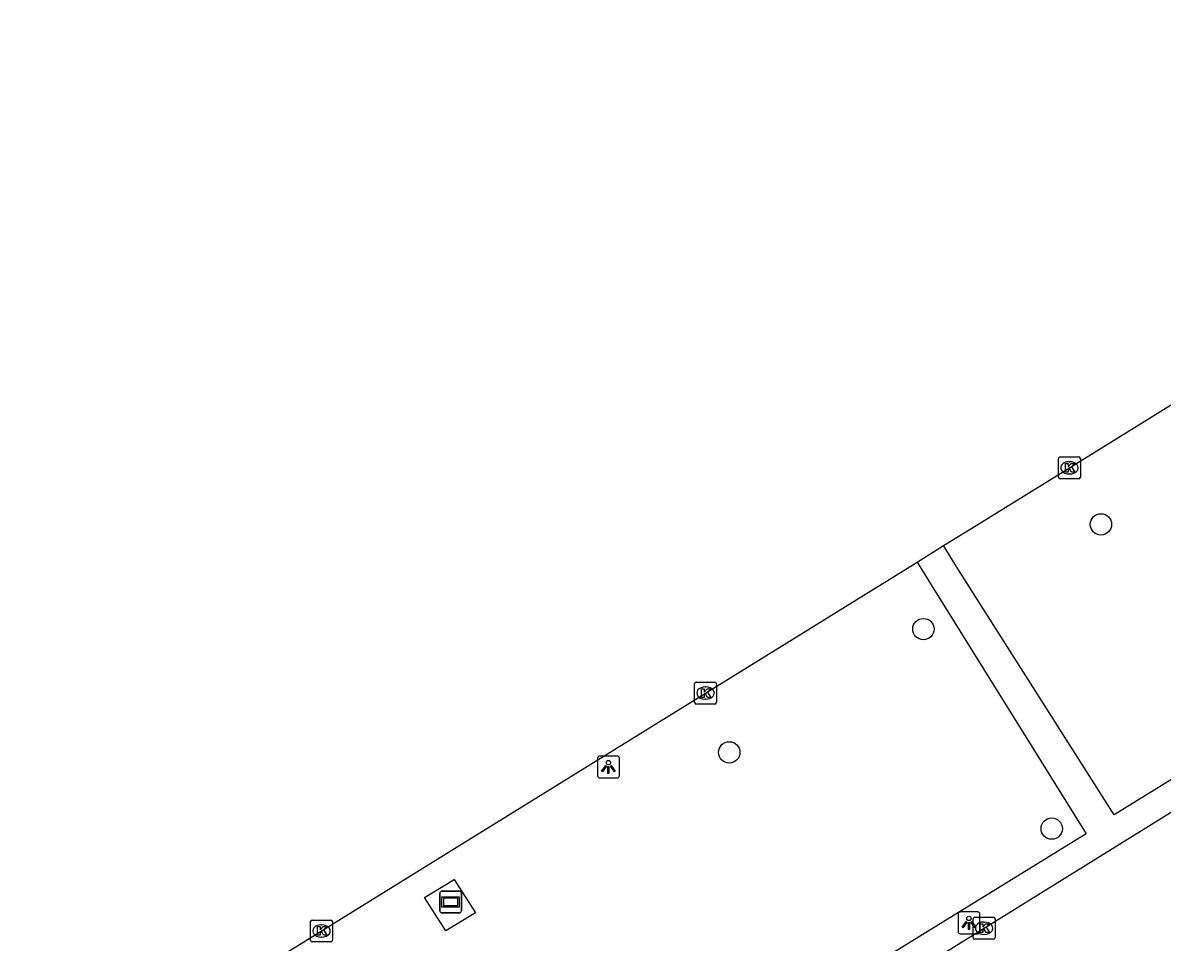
# Model space of a CAD drawing. Extents: x 160037 to 160839, y 385326 to 386441.
# Drawn here: x 160249.2 to 160301.3, y 386250.7 to 386292.8 of the extents above; entities that cross this region are included whole.
import ezdxf

# ---------------------------------------------------------------- set-up
doc = ezdxf.new("R2010")
doc.units = 0
for name, color, linetype in [('IMGEO_Boom', 7, 'Continuous'), ('IMGEO_Kolk', 7, 'Continuous'), ('IMGEO_Lichtpunt', 7, 'Continuous'), ('IMGEO_Reclamebord', 7, 'Continuous'), ('IMGEO_Rijbaan_lokaal_open', 7, 'Continuous'), ('IMGEO_Rijbaan_regionaal_gesloten', 7, 'Continuous'), ('IMGEO_Voetpad_open', 7, 'Continuous')]:
    doc.layers.add(name, color=color, linetype=linetype)

msp = doc.modelspace()

# ---------------------------------------------------------------- linework, layer by layer
at = {"layer": 'IMGEO_Boom'}
for centre in [(160298.481, 386269.83), (160290.363, 386265.034), (160281.48, 386259.39), (160296.233, 386255.904)]:
    msp.add_circle(centre, 0.489, dxfattribs=at)
at = {"layer": 'IMGEO_Kolk'}
for p, q in [((160296.542, 386271.993), (160296.542, 386272.845)), ((160296.617, 386272.919), (160297.469, 386272.919)), ((160297.03, 386272.699), (160297.055, 386272.699)), ((160297.543, 386272.845), (160297.543, 386271.993)), ((160297.053, 386272.139), (160297.028, 386272.139)), ((160297.469, 386271.919), (160296.617, 386271.919)), ((160279.895, 386261.681), (160279.895, 386262.533)), ((160279.97, 386262.607), (160280.822, 386262.607)), ((160280.383, 386262.387), (160280.408, 386262.387)), ((160280.896, 386262.533), (160280.896, 386261.681)), ((160280.406, 386261.827), (160280.381, 386261.827)), ((160280.822, 386261.607), (160279.97, 386261.607)), ((160292.714, 386251.843), (160293.566, 386251.843)), ((160262.331, 386250.793), (160262.331, 386251.645)), ((160262.406, 386251.719), (160263.258, 386251.719)), ((160262.819, 386251.499), (160262.844, 386251.499)), ((160263.332, 386251.645), (160263.332, 386250.793)), ((160292.639, 386250.917), (160292.639, 386251.769)), ((160293.127, 386251.623), (160293.152, 386251.623)), ((160293.64, 386251.769), (160293.64, 386250.917)), ((160262.842, 386250.939), (160262.817, 386250.939)), ((160293.566, 386250.843), (160292.714, 386250.843)), ((160293.15, 386251.063), (160293.125, 386251.063)), ((160263.258, 386250.719), (160262.406, 386250.719))]:
    msp.add_line(p, q, dxfattribs=at)
for points in [[(160296.542, 386271.993), (160296.542, 386272.845)], [(160296.617, 386272.919), (160297.469, 386272.919)], [(160297.543, 386272.845), (160297.543, 386271.993)], [(160296.863, 386272.619), (160296.986, 386272.619), (160296.986, 386272.468), (160297.116, 386272.619), (160297.28, 386272.619), (160297.134, 386272.468), (160297.287, 386272.219), (160297.135, 386272.219), (160297.05, 386272.383), (160296.986, 386272.316), (160296.986, 386272.219), (160296.863, 386272.219), (160296.863, 386272.619)], [(160297.469, 386271.919), (160296.617, 386271.919)], [(160279.895, 386261.681), (160279.895, 386262.533)], [(160279.97, 386262.607), (160280.822, 386262.607)], [(160280.216, 386262.307), (160280.339, 386262.307), (160280.339, 386262.156), (160280.469, 386262.307), (160280.633, 386262.307), (160280.487, 386262.156), (160280.64, 386261.907), (160280.488, 386261.907), (160280.403, 386262.071), (160280.339, 386262.004), (160280.339, 386261.907), (160280.216, 386261.907), (160280.216, 386262.307)], [(160280.896, 386262.533), (160280.896, 386261.681)], [(160280.822, 386261.607), (160279.97, 386261.607)], [(160292.714, 386251.843), (160293.566, 386251.843)], [(160262.331, 386250.793), (160262.331, 386251.645)], [(160262.406, 386251.719), (160263.258, 386251.719)], [(160262.652, 386251.419), (160262.775, 386251.419), (160262.775, 386251.268), (160262.905, 386251.419), (160263.069, 386251.419), (160262.923, 386251.268), (160263.076, 386251.019), (160262.924, 386251.019), (160262.839, 386251.183), (160262.775, 386251.116), (160262.775, 386251.019), (160262.652, 386251.019), (160262.652, 386251.419)], [(160263.332, 386251.645), (160263.332, 386250.793)], [(160292.639, 386250.917), (160292.639, 386251.769)], [(160292.96, 386251.543), (160293.083, 386251.543), (160293.083, 386251.392), (160293.213, 386251.543), (160293.377, 386251.543), (160293.231, 386251.392), (160293.384, 386251.143), (160293.232, 386251.143), (160293.147, 386251.307), (160293.083, 386251.24), (160293.083, 386251.143), (160292.96, 386251.143), (160292.96, 386251.543)], [(160293.64, 386251.769), (160293.64, 386250.917)], [(160293.566, 386250.843), (160292.714, 386250.843)], [(160263.258, 386250.719), (160262.406, 386250.719)]]:
    msp.add_lwpolyline(points, dxfattribs=at)
for centre, start, end in [((160296.619, 386272.843), 91.552, 178.448), ((160296.619, 386272.843), 91.552, 178.448), ((160297.467, 386272.843), 1.552, 88.448), ((160297.467, 386272.843), 1.552, 88.448), ((160296.619, 386271.995), 181.552, 268.448), ((160296.619, 386271.995), 181.552, 268.448), ((160297.467, 386271.995), 271.552, 358.448), ((160297.467, 386271.995), 271.552, 358.448), ((160279.972, 386262.531), 91.552, 178.448), ((160279.972, 386262.531), 91.552, 178.448), ((160280.82, 386262.531), 1.552, 88.448), ((160280.82, 386262.531), 1.552, 88.448), ((160279.972, 386261.683), 181.552, 268.448), ((160279.972, 386261.683), 181.552, 268.448), ((160280.82, 386261.683), 271.552, 358.448), ((160280.82, 386261.683), 271.552, 358.448), ((160292.716, 386251.767), 91.552, 178.448), ((160292.716, 386251.767), 91.552, 178.448), ((160293.564, 386251.767), 1.552, 88.448), ((160293.564, 386251.767), 1.552, 88.448), ((160262.408, 386251.643), 91.552, 178.448), ((160262.408, 386251.643), 91.552, 178.448), ((160263.256, 386251.643), 1.552, 88.448), ((160263.256, 386251.643), 1.552, 88.448), ((160262.408, 386250.795), 181.552, 268.448), ((160262.408, 386250.795), 181.552, 268.448), ((160263.256, 386250.795), 271.552, 358.448), ((160263.256, 386250.795), 271.552, 358.448), ((160292.716, 386250.919), 181.552, 268.448), ((160292.716, 386250.919), 181.552, 268.448), ((160293.564, 386250.919), 271.552, 358.448), ((160293.564, 386250.919), 271.552, 358.448)]:
    msp.add_arc(centre, 0.0765, start, end, dxfattribs=at)
for centre, major_axis, ratio, start_param, end_param in [((160297.029, 386272.419), (-0.387, 0.002), 0.722429, 4.712389, 7.853982), ((160297.054, 386272.419), (-0.39, 0.002), 0.717154, 1.570796, 4.712389), ((160280.382, 386262.107), (-0.387, 0.002), 0.722429, 4.712389, 7.853982), ((160280.407, 386262.107), (-0.39, 0.002), 0.717154, 1.570796, 4.712389), ((160262.818, 386251.219), (-0.387, 0.002), 0.722429, 4.712389, 7.853982), ((160262.843, 386251.219), (-0.39, 0.002), 0.717154, 1.570796, 4.712389), ((160293.126, 386251.343), (-0.387, 0.002), 0.722429, 4.712389, 7.853982), ((160293.151, 386251.343), (-0.39, 0.002), 0.717154, 1.570796, 4.712389)]:
    msp.add_ellipse(centre, major_axis=major_axis, ratio=ratio, start_param=start_param, end_param=end_param, dxfattribs=at)
at = {"layer": 'IMGEO_Lichtpunt'}
for p, q in [((160275.458, 386259.129), (160275.458, 386258.322)), ((160275.458, 386259.129), (160275.458, 386258.322)), ((160276.36, 386259.224), (160275.552, 386259.224)), ((160276.36, 386259.224), (160275.552, 386259.224)), ((160276.454, 386258.322), (160276.454, 386259.129)), ((160276.454, 386258.322), (160276.454, 386259.129)), ((160275.552, 386258.228), (160276.36, 386258.228)), ((160275.552, 386258.228), (160276.36, 386258.228)), ((160291.949, 386251.991), (160291.949, 386251.184)), ((160291.949, 386251.991), (160291.949, 386251.184)), ((160292.851, 386252.086), (160292.043, 386252.086)), ((160292.851, 386252.086), (160292.043, 386252.086)), ((160292.945, 386251.184), (160292.945, 386251.991)), ((160292.945, 386251.184), (160292.945, 386251.991)), ((160292.043, 386251.09), (160292.851, 386251.09)), ((160292.043, 386251.09), (160292.851, 386251.09))]:
    msp.add_line(p, q, dxfattribs=at)
for points in [[(160275.832, 386258.793), (160275.871, 386258.765), (160275.683, 386258.503), (160275.645, 386258.53), (160275.832, 386258.793)], [(160275.934, 386258.745), (160275.981, 386258.745), (160275.981, 386258.423), (160275.934, 386258.423), (160275.934, 386258.745)], [(160276.044, 386258.765), (160276.082, 386258.792), (160276.269, 386258.53), (160276.23, 386258.502), (160276.044, 386258.765)], [(160292.323, 386251.655), (160292.362, 386251.627), (160292.174, 386251.365), (160292.136, 386251.392), (160292.323, 386251.655)], [(160292.425, 386251.607), (160292.472, 386251.607), (160292.472, 386251.285), (160292.425, 386251.285), (160292.425, 386251.607)], [(160292.535, 386251.627), (160292.573, 386251.654), (160292.76, 386251.392), (160292.721, 386251.364), (160292.535, 386251.627)]]:
    msp.add_lwpolyline(points, dxfattribs=at)
for centre in [(160275.957, 386258.927), (160292.448, 386251.789)]:
    msp.add_circle(centre, 0.0994, dxfattribs=at)
for centre, start, end in [((160275.552, 386259.129), 90, 180), ((160275.552, 386259.129), 90, 180), ((160276.36, 386259.129), 0, 90), ((160276.36, 386259.129), 0, 90), ((160275.552, 386258.322), 180, 270), ((160275.552, 386258.322), 180, 270), ((160276.36, 386258.322), 270, 0), ((160276.36, 386258.322), 270, 360), ((160292.043, 386251.991), 90, 180), ((160292.043, 386251.991), 90, 180), ((160292.851, 386251.991), 0, 90), ((160292.851, 386251.991), 0, 90), ((160292.043, 386251.184), 180, 270), ((160292.043, 386251.184), 180, 270), ((160292.851, 386251.184), 270, 0), ((160292.851, 386251.184), 270, 360)]:
    msp.add_arc(centre, 0.0946, start, end, dxfattribs=at)
at = {"layer": 'IMGEO_Reclamebord'}
for p, q in [((160268.239, 386252.145), (160268.239, 386252.945)), ((160268.239, 386252.945), (160268.239, 386252.145)), ((160268.339, 386253.045), (160269.129, 386253.045)), ((160269.129, 386253.045), (160268.339, 386253.045)), ((160269.229, 386252.945), (160269.229, 386252.145)), ((160269.229, 386252.145), (160269.229, 386252.945)), ((160269.129, 386252.045), (160268.339, 386252.045)), ((160268.339, 386252.045), (160269.129, 386252.045))]:
    msp.add_line(p, q, dxfattribs=at)
for points in [[(160268.34, 386252.777), (160269.128, 386252.777), (160269.128, 386252.313), (160268.34, 386252.313), (160268.34, 386252.777)], [(160268.405, 386252.712), (160268.405, 386252.378), (160269.063, 386252.378), (160269.063, 386252.712), (160268.405, 386252.712)]]:
    msp.add_lwpolyline(points, dxfattribs=at)
for centre, start, end in [((160268.339, 386252.945), 90, 180), ((160268.339, 386252.945), 90, 180), ((160269.129, 386252.945), 0, 90), ((160269.129, 386252.945), 360, 90), ((160268.339, 386252.145), 180, 270), ((160268.339, 386252.145), 180, 270), ((160269.129, 386252.145), 270, 0), ((160269.129, 386252.145), 270, 0)]:
    msp.add_arc(centre, 0.1, start, end, dxfattribs=at)
at = {"layer": 'IMGEO_Rijbaan_lokaal_open'}
msp.add_lwpolyline([(160281.681, 386244.232), (160290.979, 386250), (160309.698, 386261.623), (160341.258, 386281.38)], dxfattribs=at)
at = {"layer": 'IMGEO_Rijbaan_regionaal_gesloten'}
for points in [[(160291.289, 386268.857), (160292.973, 386269.9), (160296.964, 386272.372), (160320.014, 386286.663), (160329.851, 386292.79)], [(160290.073, 386268.104), (160291.289, 386268.857)], [(160078.685, 386136.999), (160078.853, 386137.104), (160086.922, 386142.123), (160128.715, 386168.047), (160153.804, 386183.592), (160206.043, 386216.043), (160234.899, 386233.885), (160260.864, 386250), (160262.546, 386251.044), (160268.911, 386254.994), (160290.073, 386268.104)]]:
    msp.add_lwpolyline(points, dxfattribs=at)
at = {"layer": 'IMGEO_Voetpad_open'}
for points in [[(160341.022, 386282.591), (160315.759, 386266.812), (160299.088, 386256.53), (160291.945, 386267.798), (160291.289, 386268.857)], [(160290.073, 386268.104), (160290.722, 386267.055), (160297.811, 386255.671), (160288.622, 386250), (160280.701, 386245.111), (160277.33, 386245.172), (160234.469, 386218.598), (160181.265, 386185.59), (160132.017, 386154.864), (160081.949, 386123.902), (160077.328, 386121.006)], [(160267.549, 386252.744), (160268.893, 386253.579), (160269.879, 386252.041), (160268.515, 386251.229), (160267.549, 386252.744)]]:
    msp.add_lwpolyline(points, dxfattribs=at)

doc.saveas('drawing.dxf')
